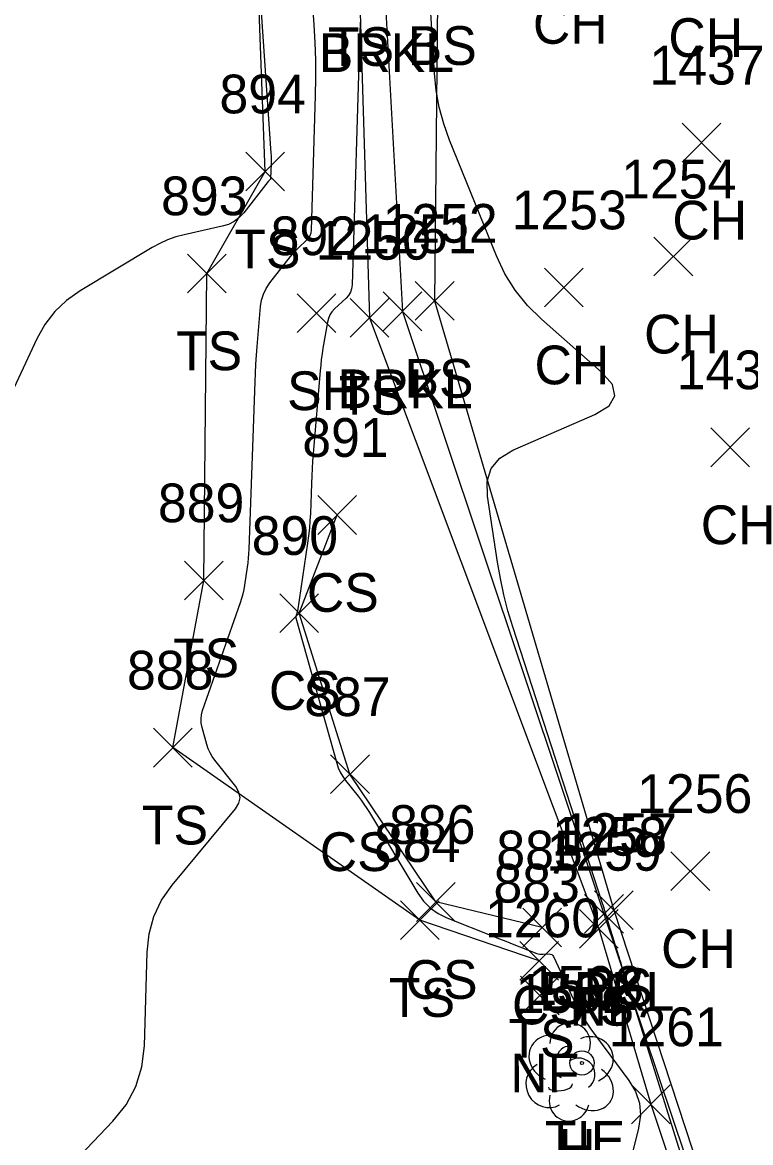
# Model space of a CAD drawing. Extents: x 1592612 to 1596497, y 111838 to 113741.
# Drawn here: x 1592853.3 to 1592890.9, y 113362.1 to 113419.9 of the extents above; entities that cross this region are included whole.
import ezdxf

# ---------------------------------------------------------------- set-up
doc = ezdxf.new("R2010")
doc.units = 0
for name, color, linetype in [('C_A', 7, 'Continuous'), ('C_I', 7, 'Continuous'), ('CBP', 7, 'Continuous'), ('L_A', 7, 'Continuous'), ('L_I', 7, 'Continuous'), ('L_TIC', 7, 'Continuous'), ('LAWE', 7, 'Continuous'), ('LELB', 7, 'Continuous'), ('LSOGCMI', 7, 'Continuous'), ('LTD', 7, 'Continuous')]:
    doc.layers.add(name, color=color, linetype=linetype)

msp = doc.modelspace()

# ---------------------------------------------------------------- linework, layer by layer
at = {"layer": 'CBP'}
for radius in [0.625, 0.0833]:
    msp.add_circle((1592882.208, 113366.199), radius, dxfattribs=at)
at = {"layer": 'L_TIC'}
for points in [[(1592887.39, 113412.708), (1592889.39, 113414.708)], [(1592889.39, 113412.708), (1592887.39, 113414.708)], [(1592864.842, 113411.221), (1592866.842, 113413.221)], [(1592866.842, 113411.221), (1592864.842, 113413.221)], [(1592885.93, 113406.827), (1592887.93, 113408.827)], [(1592887.93, 113406.827), (1592885.93, 113408.827)], [(1592861.825, 113405.961), (1592863.825, 113407.961)], [(1592863.825, 113405.961), (1592861.825, 113407.961)], [(1592880.268, 113405.233), (1592882.268, 113407.233)], [(1592882.268, 113405.233), (1592880.268, 113407.233)], [(1592873.598, 113404.543), (1592875.598, 113406.543)], [(1592875.598, 113404.543), (1592873.598, 113406.543)], [(1592871.93, 113404.001), (1592873.93, 113406.001)], [(1592873.93, 113404.001), (1592871.93, 113406.001)], [(1592867.487, 113403.901), (1592869.487, 113405.901)], [(1592869.487, 113403.901), (1592867.487, 113405.901)], [(1592870.235, 113403.668), (1592872.235, 113405.668)], [(1592872.235, 113403.668), (1592870.235, 113405.668)], [(1592888.859, 113396.98), (1592890.859, 113398.98)], [(1592890.859, 113396.98), (1592888.859, 113398.98)], [(1592868.554, 113393.488), (1592870.554, 113395.488)], [(1592870.554, 113393.488), (1592868.554, 113395.488)], [(1592861.671, 113390.111), (1592863.671, 113392.111)], [(1592863.671, 113390.111), (1592861.671, 113392.111)], [(1592866.594, 113388.425), (1592868.594, 113390.425)], [(1592868.594, 113388.425), (1592866.594, 113390.425)], [(1592860.065, 113381.477), (1592862.065, 113383.477)], [(1592862.065, 113381.477), (1592860.065, 113383.477)], [(1592869.223, 113380.105), (1592871.223, 113382.105)], [(1592871.223, 113380.105), (1592869.223, 113382.105)], [(1592886.808, 113375.104), (1592888.808, 113377.104)], [(1592888.808, 113375.104), (1592886.808, 113377.104)], [(1592873.661, 113373.509), (1592875.661, 113375.509)], [(1592875.661, 113373.509), (1592873.661, 113375.509)], [(1592882.346, 113372.9), (1592884.346, 113374.9)], [(1592884.346, 113372.9), (1592882.346, 113374.9)], [(1592882.851, 113373.09), (1592884.851, 113375.09)], [(1592884.851, 113373.09), (1592882.851, 113375.09)], [(1592872.828, 113372.577), (1592874.828, 113374.577)], [(1592874.828, 113372.577), (1592872.828, 113374.577)], [(1592879.149, 113372.191), (1592881.149, 113374.191)], [(1592881.149, 113372.191), (1592879.149, 113374.191)], [(1592882.079, 113372.124), (1592884.079, 113374.124)], [(1592884.079, 113372.124), (1592882.079, 113374.124)], [(1592882.079, 113372.124), (1592884.079, 113374.124)], [(1592884.079, 113372.124), (1592882.079, 113374.124)], [(1592878.999, 113370.476), (1592880.999, 113372.476)], [(1592880.999, 113370.476), (1592878.999, 113372.476)], [(1592879.027, 113368.683), (1592881.027, 113370.683)], [(1592881.027, 113368.683), (1592879.027, 113370.683)], [(1592884.764, 113363.063), (1592886.764, 113365.063)], [(1592886.764, 113363.063), (1592884.764, 113365.063)]]:
    msp.add_lwpolyline(points, dxfattribs=at)
at = {"layer": 'LAWE'}
msp.add_lwpolyline([(1592867.923, 113458.263), (1592869.843, 113440.453), (1592871.967, 113422.356), (1592872.93, 113405.001), (1592883.346, 113373.9), (1592893.179, 113344.656), (1592901.657, 113316.308), (1592912.684, 113311.087), (1592910.248, 113308.35), (1592916.07, 113291.076)], dxfattribs=at)
at = {"layer": 'LELB'}
for points in [[(1592866.59, 113458.717), (1592868.12, 113440.226), (1592870.678, 113422.668), (1592871.235, 113404.668), (1592883.079, 113373.124), (1592885.764, 113364.063), (1592892.434, 113344.134), (1592901.184, 113316.355)], [(1592873.192, 113458.509), (1592876.893, 113440.279), (1592874.766, 113422.722), (1592874.598, 113405.543), (1592883.851, 113374.09), (1592893.431, 113344.94), (1592902.258, 113316.43), (1592913.374, 113311.383), (1592911.324, 113309.219), (1592917.546, 113291.093), (1592922.314, 113282.948), (1592911.412, 113283.497), (1592902.691, 113283.749), (1592891.129, 113289.026)], [(1592879.999, 113371.476), (1592873.828, 113373.577), (1592861.065, 113382.477), (1592862.671, 113391.111), (1592862.826, 113406.961), (1592865.842, 113412.221), (1592865.264, 113427.931), (1592860.283, 113432.65)], [(1592880.149, 113373.191), (1592874.661, 113374.509), (1592870.223, 113381.105), (1592867.594, 113389.425), (1592869.555, 113394.488)]]:
    msp.add_lwpolyline(points, dxfattribs=at)
at = {"layer": 'LSOGCMI'}
for points in [[(1592853.562, 113358.56), (1592857.972, 113363.187), (1592858.659, 113364.045), (1592859.159, 113364.981), (1592859.473, 113365.996), (1592859.599, 113367.088), (1592859.739, 113371.924), (1592859.842, 113372.872), (1592860.093, 113373.764), (1592860.492, 113374.6), (1592861.04, 113375.379), (1592864.305, 113379.326), (1592864.481, 113379.61), (1592864.542, 113379.894), (1592864.487, 113380.18), (1592864.318, 113380.467), (1592863.238, 113381.834), (1592863.106, 113382.019), (1592862.994, 113382.214), (1592862.902, 113382.42), (1592862.83, 113382.635), (1592862.582, 113383.518), (1592862.537, 113383.738), (1592862.527, 113383.957), (1592862.551, 113384.175), (1592862.609, 113384.392), (1592864.565, 113389.97), (1592864.637, 113390.191), (1592864.698, 113390.415), (1592864.749, 113390.641), (1592864.789, 113390.87), (1592864.928, 113391.792), (1592864.959, 113392.022), (1592864.984, 113392.254), (1592865.002, 113392.486), (1592865.014, 113392.718), (1592865.321, 113401.358), (1592865.34, 113401.816), (1592865.365, 113402.273), (1592865.395, 113402.731), (1592865.431, 113403.188), (1592865.604, 113405.251), (1592865.655, 113405.581), (1592865.752, 113405.894), (1592865.893, 113406.188), (1592866.081, 113406.465), (1592867.155, 113407.836), (1592867.25, 113407.952), (1592867.349, 113408.065), (1592867.453, 113408.173), (1592867.56, 113408.277), (1592868, 113408.687), (1592868.097, 113408.795), (1592868.167, 113408.915), (1592868.211, 113409.047), (1592868.229, 113409.191), (1592868.446, 113416.14), (1592868.463, 113417.055), (1592868.457, 113417.969), (1592868.428, 113418.883), (1592868.376, 113419.796), (1592868.119, 113423.524)], [(1592865.512, 113422.225), (1592866.139, 113413.172), (1592866.146, 113413.037), (1592866.15, 113412.903), (1592866.151, 113412.768), (1592866.149, 113412.634), (1592866.125, 113411.862), (1592866.123, 113411.844), (1592866.117, 113411.829), (1592866.109, 113411.814), (1592866.098, 113411.802), (1592866.045, 113411.753), (1592866.033, 113411.741), (1592866.02, 113411.728), (1592866.009, 113411.715), (1592865.997, 113411.701), (1592864.734, 113410.088), (1592864.504, 113409.84), (1592864.243, 113409.641), (1592863.95, 113409.491), (1592863.627, 113409.391), (1592861.657, 113408.956), (1592861.222, 113408.842), (1592860.801, 113408.693), (1592860.394, 113408.511), (1592860, 113408.295), (1592856.285, 113406.058), (1592855.584, 113405.566), (1592854.977, 113404.988), (1592854.464, 113404.325), (1592854.044, 113403.578), (1592852.128, 113399.518)], [(1592889.605, 113354.192), (1592884.626, 113370.074), (1592884.582, 113370.215), (1592884.538, 113370.356), (1592884.494, 113370.498), (1592884.45, 113370.639), (1592884.274, 113371.204), (1592884.231, 113371.345), (1592884.187, 113371.486), (1592884.143, 113371.628), (1592884.099, 113371.769), (1592883.619, 113373.32), (1592883.524, 113373.626), (1592883.428, 113373.931), (1592883.331, 113374.236), (1592883.233, 113374.54), (1592878.635, 113388.718), (1592878.387, 113389.54), (1592878.173, 113390.369), (1592877.992, 113391.207), (1592877.846, 113392.052), (1592877.327, 113395.451), (1592877.312, 113396.237), (1592877.526, 113396.896), (1592877.97, 113397.429), (1592878.643, 113397.835), (1592882.879, 113399.678), (1592883.611, 113400.123), (1592883.911, 113400.636), (1592883.782, 113401.216), (1592883.222, 113401.864), (1592880.122, 113404.591), (1592879.395, 113405.307), (1592878.765, 113406.091), (1592878.232, 113406.945), (1592877.796, 113407.867), (1592875.369, 113413.845), (1592875.068, 113414.683), (1592874.837, 113415.537), (1592874.678, 113416.407), (1592874.589, 113417.293), (1592874.32, 113421.839)], [(1592870.761, 113420.108), (1592870.748, 113419.795), (1592870.737, 113419.481), (1592870.328, 113406.363), (1592870.304, 113406.168), (1592870.244, 113405.989), (1592870.149, 113405.826), (1592870.018, 113405.679), (1592869.422, 113405.125), (1592869.287, 113404.978), (1592869.182, 113404.816), (1592869.105, 113404.639), (1592869.056, 113404.446), (1592868.829, 113403.098), (1592868.783, 113402.806), (1592868.743, 113402.514), (1592868.71, 113402.22), (1592868.682, 113401.926), (1592868.324, 113397.66), (1592868.294, 113397.274), (1592868.268, 113396.889), (1592868.247, 113396.503), (1592868.231, 113396.117), (1592868.176, 113394.571), (1592868.157, 113394.185), (1592868.127, 113393.801), (1592868.086, 113393.417), (1592868.034, 113393.034), (1592867.504, 113389.517), (1592867.499, 113389.488), (1592867.492, 113389.46), (1592867.484, 113389.431), (1592867.475, 113389.404), (1592867.437, 113389.293), (1592867.429, 113389.265), (1592867.426, 113389.237), (1592867.427, 113389.209), (1592867.433, 113389.181), (1592869.539, 113381.684), (1592869.62, 113381.441), (1592869.724, 113381.209), (1592869.851, 113380.989), (1592869.999, 113380.781), (1592870.64, 113379.97), (1592870.797, 113379.765), (1592870.947, 113379.555), (1592871.09, 113379.341), (1592871.227, 113379.122), (1592873.732, 113374.959), (1592874.026, 113374.546), (1592874.375, 113374.196), (1592874.777, 113373.909), (1592875.233, 113373.686), (1592877.657, 113372.726), (1592877.894, 113372.632), (1592878.131, 113372.539), (1592878.368, 113372.446), (1592878.605, 113372.353), (1592879.877, 113371.857), (1592879.953, 113371.832), (1592880.03, 113371.816), (1592880.109, 113371.808), (1592880.189, 113371.808), (1592880.512, 113371.827), (1592880.586, 113371.822), (1592880.65, 113371.797), (1592880.701, 113371.753), (1592880.741, 113371.69), (1592881.78, 113369.444), (1592881.974, 113369.051), (1592882.188, 113368.669), (1592882.421, 113368.299), (1592882.673, 113367.941), (1592884.637, 113365.3), (1592884.979, 113364.728), (1592885.175, 113364.127), (1592885.225, 113363.496), (1592885.13, 113362.836), (1592883.145, 113354.876)]]:
    msp.add_lwpolyline(points, dxfattribs=at)
at = {"layer": 'LTD'}
msp.add_line((1592881.554, 113365.785), (1592881.554, 113365.785), dxfattribs=at)
msp.add_line((1592881.554, 113365.785), (1592881.554, 113365.785), dxfattribs=at)
msp.add_arc((1592881.601, 113367.218), 1.047, 335.52715, 180.95627, dxfattribs=at)
for centre, major_axis, ratio, start_param, end_param in [((1592880.763, 113366.451), (1.21, -0.512), 0.895232, 1.570796, 4.712389), ((1592882.596, 113366.368), (-1.141, -0.483), 0.949671, 1.570796, 4.712389), ((1592881.346, 113366.243), (-0.208, -0.792), 0.645439, 3.141593, 6.283185), ((1592880.471, 113365.076), (0.584, -1.042), 0.959034, 3.141593, 6.283185), ((1592882.054, 113365.618), (-0.5, 0.667), 0.989748, 3.141593, 6.283185), ((1592882.555, 113364.951), (-1.09, 0.792), 0.841452, 1.570796, 4.712389), ((1592881.096, 113365.034), (-0.625, -0.083), 0.423636, 0, 3.141593), ((1592881.555, 113364.285), (0.265, 1.061), 0.942809, 1.570796, 4.712389)]:
    msp.add_ellipse(centre, major_axis=major_axis, ratio=ratio, start_param=start_param, end_param=end_param, dxfattribs=at)

# ---------------------------------------------------------------- texts
at = {"layer": 'C_A'}
msp.add_text('TIE', height=2, dxfattribs=at).set_placement((1592880.287, 113361.199))
at = {"layer": 'C_I'}
msp.add_text('1508', height=2, dxfattribs=at).set_placement((1592879.436, 113369.199))
at = {"layer": 'L_A'}
for s, p in [('CH', (1592879.674, 113418.815)), ('CH', (1592886.673, 113418.133)), ('BRKL', (1592868.612, 113417.356)), ('TS', (1592869.087, 113417.668)), ('BS', (1592873.207, 113417.722)), ('CH', (1592886.878, 113408.708)), ('TS', (1592864.251, 113407.221)), ('CH', (1592885.418, 113402.827)), ('TS', (1592861.235, 113401.961)), ('CH', (1592879.756, 113401.233)), ('BS', (1592873.039, 113400.543)), ('SH', (1592866.975, 113399.901)), ('BRKL', (1592869.575, 113400.001)), ('TS', (1592869.645, 113399.668)), ('CH', (1592888.347, 113392.98)), ('CS', (1592867.995, 113389.488)), ('TS', (1592861.08, 113386.111)), ('CS', (1592866.035, 113384.425)), ('TS', (1592859.474, 113377.477)), ('CS', (1592868.664, 113376.105)), ('CH', (1592886.297, 113371.104)), ('CS', (1592873.102, 113369.509)), ('BRKL', (1592879.992, 113368.9)), ('BS', (1592882.292, 113369.09)), ('TS', (1592872.237, 113368.577)), ('CS', (1592878.59, 113368.191)), ('TS', (1592881.488, 113368.124)), ('NF', (1592881.559, 113368.124)), ('TS', (1592878.409, 113366.476)), ('NF', (1592878.507, 113364.683)), ('H', (1592880.987, 113360.785))]:
    msp.add_text(s, height=2, dxfattribs=at).set_placement(p)
at = {"layer": 'L_I'}
for s, p in [('1437', (1592885.697, 113416.708)), ('894', (1592863.479, 113415.221)), ('1254', (1592884.237, 113410.827)), ('893', (1592860.463, 113409.961)), ('1253', (1592878.575, 113409.233)), ('1252', (1592871.905, 113408.543)), ('1251', (1592870.804, 113408.001)), ('892', (1592866.124, 113407.901)), ('1250', (1592868.456, 113407.668)), ('1436', (1592887.111, 113400.98)), ('891', (1592867.759, 113397.488)), ('889', (1592860.301, 113394.111)), ('890', (1592865.145, 113392.425)), ('888', (1592858.703, 113385.477)), ('887', (1592867.86, 113384.105)), ('1256', (1592885.06, 113379.104)), ('886', (1592872.244, 113377.509)), ('1258', (1592880.653, 113376.9)), ('1257', (1592881.158, 113377.09)), ('884', (1592871.465, 113376.577)), ('885', (1592877.787, 113376.191)), ('1259', (1592880.378, 113376.124)), ('1259', (1592880.378, 113376.124)), ('883', (1592877.637, 113374.476)), ('1260', (1592877.2, 113372.683)), ('1502', (1592878.783, 113368.785)), ('1261', (1592883.59, 113367.063))]:
    msp.add_text(s, height=2, dxfattribs=at).set_placement(p)

doc.saveas('drawing.dxf')
